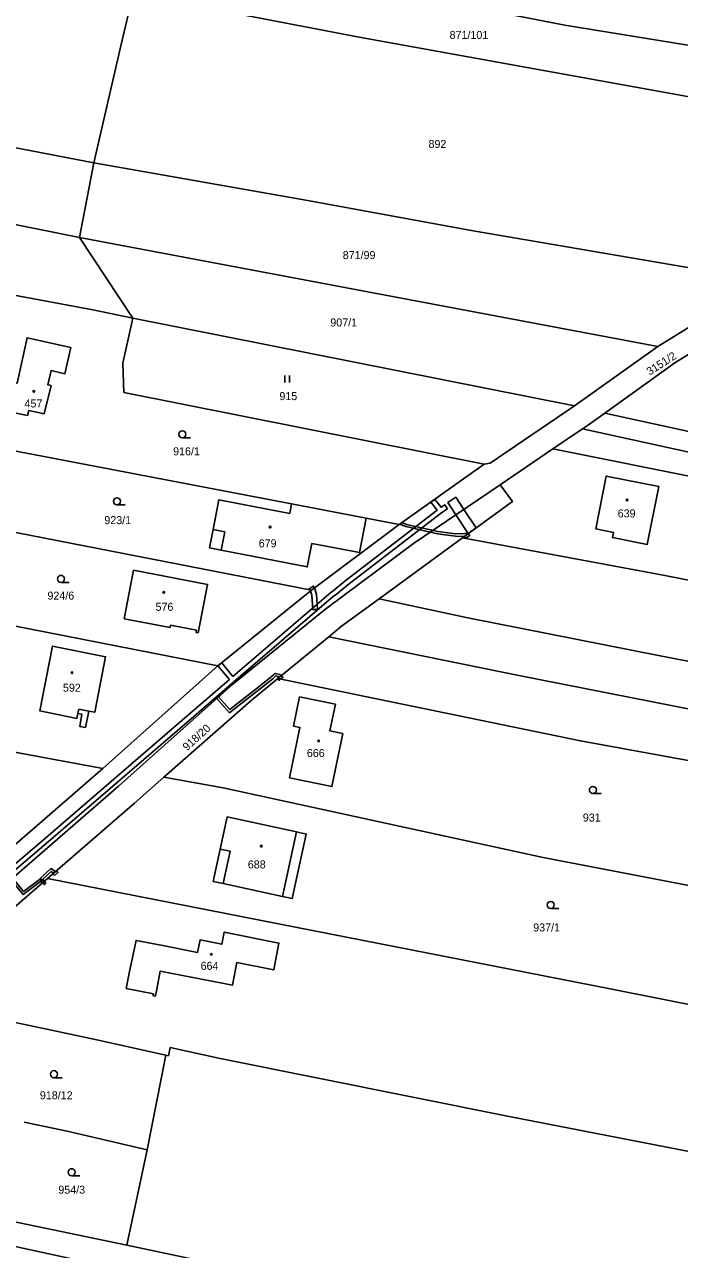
# Model space of a CAD drawing. Extents: x -776734 to -748832, y -1118122 to -976986.
# Drawn here: x -752766 to -752626.8, y -1115310.3 to -1115050.1 of the extents above; entities that cross this region are included whole.
import ezdxf

# ---------------------------------------------------------------- set-up
doc = ezdxf.new("R2010")
doc.units = 0
for name, color, linetype in [('KM_Hranice parcel', 7, 'Continuous'), ('KM_Parcelní čísla', 7, 'Continuous'), ('KM_Vnitřní kresba', 7, 'Continuous'), ('KM_Věcná břemena k části', 7, 'Continuous'), ('KM_Značky budov', 7, 'Continuous'), ('KM_Značky kultur', 7, 'Continuous')]:
    doc.layers.add(name, color=color, linetype=linetype)

msp = doc.modelspace()

# ---------------------------------------------------------------- linework, layer by layer
at = {"layer": 'KM_Hranice parcel'}
for p, q in [((-752751.27, -1115079.51), (-752816.65, -1115066.98)), ((-752754.28, -1115095.34), (-752751.27, -1115079.51)), ((-752802.74, -1115085.67), (-752754.28, -1115095.34)), ((-752631.34, -1115118.54), (-752754.28, -1115095.34)), ((-752754.28, -1115095.34), (-752742.98, -1115112.48)), ((-752608.84, -1115104.47), (-752631.34, -1115118.54)), ((-752742.98, -1115112.48), (-752649.08, -1115131.11)), ((-752649.08, -1115131.11), (-752631.34, -1115118.54)), ((-752709.23, -1115151.97), (-752794.52, -1115135.65)), ((-752653.68, -1115140.28), (-752647.35, -1115135.99)), ((-752653.68, -1115140.28), (-752664.9, -1115147.88)), ((-752561.59, -1115158.65), (-752653.68, -1115140.28)), ((-752686.32, -1115156.36), (-752668.25, -1115143.48)), ((-752709.61, -1115153.97), (-752709.23, -1115151.97)), ((-752709.23, -1115151.97), (-752693.36, -1115155.01)), ((-752693.36, -1115155.01), (-752694.75, -1115162.28)), ((-752686.32, -1115156.36), (-752693.36, -1115155.01)), ((-752704.95, -1115170.26), (-752770.4, -1115157.53)), ((-752704.95, -1115170.26), (-752686.32, -1115156.36)), ((-752690.62, -1115172.12), (-752672.86, -1115159.14)), ((-752724.86, -1115186.35), (-752704.95, -1115170.26)), ((-752781.99, -1115175.13), (-752724.86, -1115186.35)), ((-752712.1, -1115189), (-752701.3, -1115180.17)), ((-752749.3, -1115208.17), (-752724.86, -1115186.35)), ((-752749.3, -1115208.17), (-752842.66, -1115190.69)), ((-752782.81, -1115237.16), (-752749.3, -1115208.17)), ((-752742.62, -1115215.49), (-752736.37, -1115210)), ((-752761.08, -1115231.49), (-752742.62, -1115215.49)), ((-752641.47, -1115254.97), (-752578.9, -1115267.26)), ((-752735.97, -1115269.05), (-752739.93, -1115289.17)), ((-752735.39, -1115269.18), (-752735.97, -1115269.05)), ((-752739.93, -1115289.17), (-752744.26, -1115309.35)), ((-752744.26, -1115309.35), (-752770.43, -1115303.9))]:
    msp.add_line(p, q, dxfattribs=at)
for points in [[(-752740.2, -1115031.84), (-752687.92, -1115043.03), (-752651.13, -1115050.3), (-752622.41, -1115054.93), (-752588.44, -1115061.39), (-752546.49, -1115067.33)], [(-752751.27, -1115079.51), (-752745.47, -1115054.69), (-752742.86, -1115043.58)], [(-752742.86, -1115043.58), (-752694.83, -1115052.83), (-752618.43, -1115066.65), (-752562.24, -1115076.27)], [(-752608.84, -1115104.47), (-752670.61, -1115093.96), (-752706.21, -1115087.42), (-752751.27, -1115079.51)], [(-752786.9, -1115104.14), (-752751.48, -1115110.77), (-752742.98, -1115112.48)], [(-752642.65, -1115132.66), (-752627.79, -1115122), (-752602.88, -1115106.62)], [(-752668.25, -1115143.48), (-752744.86, -1115128.28), (-752745.1, -1115122.04), (-752742.98, -1115112.48)], [(-752760.34, -1115126.81), (-752761.02, -1115126.65), (-752760.34, -1115123.62), (-752757.38, -1115124.3), (-752756.11, -1115118.76), (-752765.41, -1115116.68), (-752767.55, -1115126.31), (-752770.38, -1115125.65), (-752771.73, -1115131.76), (-752767.74, -1115132.68), (-752765.31, -1115133.17), (-752765.06, -1115132.15), (-752761.81, -1115132.82), (-752760.34, -1115126.81)], [(-752668.25, -1115143.48), (-752667.03, -1115143.3), (-752649.08, -1115131.11)], [(-752647.35, -1115135.99), (-752646.09, -1115135.13), (-752642.65, -1115132.66)], [(-752642.65, -1115132.66), (-752622.53, -1115137.09), (-752595.88, -1115141.83), (-752546.75, -1115150.64), (-752500.57, -1115158.83), (-752410.57, -1115176.7), (-752381.72, -1115182.08), (-752298.82, -1115196.86), (-752192, -1115215.98), (-752145.05, -1115224.69), (-752085.4, -1115233.51), (-752048.18, -1115238.15)], [(-752647.35, -1115135.99), (-752623.76, -1115141.2), (-752589.57, -1115147.4), (-752536.03, -1115156.7), (-752483.77, -1115167.07), (-752429.48, -1115177.55), (-752383.74, -1115186.63), (-752363.43, -1115189.41), (-752286.49, -1115203.32), (-752224.83, -1115214.33), (-752157.71, -1115226.95), (-752111.22, -1115234.33), (-752062.86, -1115240.85)], [(-752664.9, -1115147.88), (-752683.33, -1115160.37), (-752701.96, -1115174.27), (-752721.72, -1115190.23), (-752745.97, -1115211.9), (-752779.54, -1115240.94), (-752792.73, -1115256.9)], [(-752664.9, -1115147.88), (-752662.28, -1115151.41), (-752672.86, -1115159.14)], [(-752644.56, -1115157.24), (-752642.33, -1115146.06), (-752631.15, -1115148.29), (-752633.62, -1115160.59), (-752641.01, -1115159.12), (-752640.79, -1115158), (-752644.56, -1115157.24)], [(-752694.75, -1115162.28), (-752704.93, -1115160.39), (-752705.88, -1115165.32), (-752724.17, -1115161.8), (-752726.63, -1115161.31), (-752725.86, -1115157.4), (-752724.64, -1115151.07), (-752709.61, -1115153.97)], [(-752672.86, -1115159.14), (-752630.22, -1115167.11), (-752574.62, -1115178), (-752564.92, -1115180.05)], [(-752729.05, -1115179.36), (-752727.08, -1115169.05), (-752742.81, -1115166.03), (-752744.78, -1115176.33), (-752735.05, -1115178.2), (-752734.92, -1115177.74), (-752729.39, -1115178.79), (-752729.48, -1115179.28), (-752729.05, -1115179.36)], [(-752701.3, -1115180.17), (-752698.58, -1115177.94), (-752690.62, -1115172.12)], [(-752690.62, -1115172.12), (-752671.73, -1115176.18), (-752630.87, -1115184.24), (-752550.01, -1115199.76), (-752478.42, -1115213.12), (-752432.58, -1115221.07), (-752334.87, -1115238.41), (-752257.44, -1115251.67), (-752203.38, -1115262.08)], [(-752754.61, -1115196.47), (-752754.82, -1115197.51), (-752762.71, -1115195.91), (-752760.04, -1115182.16), (-752748.75, -1115184.41), (-752751.05, -1115196.2), (-752752.33, -1115195.97), (-752753.04, -1115199.41), (-752754.25, -1115199.2), (-752753.78, -1115196.61), (-752754.61, -1115196.47)], [(-752701.3, -1115180.17), (-752660.89, -1115188.39), (-752551.95, -1115209.84), (-752445.49, -1115229.32), (-752366.05, -1115243.23), (-752327.92, -1115250.78), (-752259.01, -1115262.71), (-752205.34, -1115272.96)], [(-752736.37, -1115210), (-752717.89, -1115193.75), (-752712.1, -1115189)], [(-752712.1, -1115189), (-752647.82, -1115202.29), (-752578.73, -1115214.84), (-752570.58, -1115216.43)], [(-752707.56, -1115192.95), (-752699.91, -1115194.52), (-752701.07, -1115200.16), (-752698.33, -1115200.72), (-752700.65, -1115211.98), (-752709.66, -1115210.13), (-752707.45, -1115199.42), (-752708.84, -1115199.13), (-752707.56, -1115192.95)], [(-752574.66, -1115242.64), (-752582.81, -1115241.09), (-752655.73, -1115227.06), (-752723.77, -1115212.28), (-752736.37, -1115210)], [(-752723.76, -1115232.57), (-752725.86, -1115232.12), (-752724.36, -1115225.25), (-752722.87, -1115218.44), (-752708.18, -1115221.63), (-752706.08, -1115222.09), (-752709.07, -1115235.78), (-752711.16, -1115235.32), (-752723.76, -1115232.57)], [(-752790.83, -1115257.3), (-752789.59, -1115256.21), (-752761.08, -1115231.49)], [(-752761.08, -1115231.49), (-752708.02, -1115241.89), (-752641.47, -1115254.97)], [(-752744.35, -1115254.84), (-752743.64, -1115251.27), (-752742.27, -1115244.67), (-752736.55, -1115245.77), (-752729.19, -1115247.22), (-752728.66, -1115244.57), (-752724.05, -1115245.48), (-752723.54, -1115242.93), (-752711.89, -1115245.21), (-752713.02, -1115250.92), (-752720.86, -1115249.37), (-752721.8, -1115254.17), (-752737.11, -1115251.17), (-752738.16, -1115256.47), (-752738.65, -1115256.37), (-752738.57, -1115255.98), (-752744.35, -1115254.84)], [(-752774.78, -1115260.68), (-752761.22, -1115263.54), (-752750.94, -1115265.7), (-752735.97, -1115269.05)], [(-752724.42, -1115269.73), (-752734.99, -1115267.43), (-752735.39, -1115269.18)], [(-752598.47, -1115294.57), (-752662.98, -1115282.03), (-752724.42, -1115269.73)], [(-752766.04, -1115283.29), (-752756.93, -1115285.19), (-752739.93, -1115289.17)], [(-752840.21, -1115296.61), (-752824.06, -1115298.95), (-752790.48, -1115304.76), (-752675.84, -1115329.73), (-752592.34, -1115346.26)], [(-752592.34, -1115346.26), (-752591.02, -1115341.78), (-752744.26, -1115309.35)]]:
    msp.add_lwpolyline(points, dxfattribs=at)
at = {"layer": 'KM_Vnitřní kresba'}
for p, q in [((-752725.86, -1115157.4), (-752723.39, -1115157.87)), ((-752723.39, -1115157.87), (-752724.17, -1115161.8)), ((-752754.61, -1115196.47), (-752754.44, -1115195.53)), ((-752754.44, -1115195.53), (-752752.33, -1115195.97)), ((-752708.18, -1115221.63), (-752711.16, -1115235.32)), ((-752722.26, -1115225.71), (-752724.36, -1115225.25)), ((-752723.76, -1115232.57), (-752722.26, -1115225.71))]:
    msp.add_line(p, q, dxfattribs=at)
at = {"layer": 'KM_Věcná břemena k části'}
for points in [[(-752674.3, -1115154.25), (-752671.65, -1115158.25), (-752670, -1115157.05), (-752672.61, -1115153.11), (-752674.32, -1115150.53), (-752676.02, -1115151.66)], [(-752685.71, -1115155.92), (-752686.19, -1115156.27), (-752684.93, -1115156.78), (-752678.23, -1115158.34), (-752674.37, -1115158.78), (-752672.45, -1115158.84), (-752671.65, -1115158.25), (-752672.44, -1115158.27), (-752674.35, -1115158.28), (-752678.15, -1115157.84), (-752684.77, -1115156.3)], [(-752672.45, -1115158.84), (-752672.16, -1115159.25), (-752671.35, -1115158.66), (-752671.65, -1115158.25)], [(-752705.59, -1115170.14), (-752704.95, -1115170.26), (-752704.32, -1115169.79), (-752704.62, -1115169.39)], [(-752703.73, -1115174.35), (-752703.92, -1115171.15), (-752704.32, -1115169.79), (-752704.95, -1115170.26), (-752705.17, -1115170.44), (-752704.92, -1115171.31), (-752704.73, -1115174.41)], [(-752711.66, -1115188.18), (-752712.69, -1115187.95), (-752713.54, -1115188.7), (-752716.49, -1115191.04), (-752721.27, -1115194.8), (-752722.37, -1115195.63), (-752724.75, -1115192.94), (-752725.12, -1115193.27), (-752722.43, -1115196.31), (-752720.97, -1115195.2), (-752716.17, -1115191.44), (-752713.22, -1115189.08), (-752712.55, -1115188.49), (-752712.08, -1115188.6), (-752712.1, -1115189), (-752711.56, -1115188.56)], [(-752711.56, -1115188.56), (-752712.1, -1115189), (-752711.47, -1115189.13), (-752711.07, -1115188.8), (-752711.39, -1115188.42)], [(-752712.1, -1115189), (-752711.84, -1115189.44), (-752711.47, -1115189.13)], [(-752771.81, -1115228.92), (-752771.27, -1115228.8), (-752768.88, -1115231.72), (-752766.26, -1115234.93), (-752762.55, -1115232.18), (-752762.16, -1115232.43), (-752761.78, -1115232.1), (-752762.57, -1115231.56), (-752766.18, -1115234.25), (-752768.5, -1115231.39), (-752770.84, -1115228.52), (-752770.4, -1115228), (-752770.78, -1115227.68), (-752771.31, -1115228.29), (-752771.92, -1115228.43)], [(-752759.78, -1115230.36), (-752759.38, -1115230.02), (-752760.4, -1115229.39), (-752762.75, -1115231.6), (-752762.16, -1115232.43), (-752761.78, -1115232.1), (-752762.11, -1115231.68), (-752760.34, -1115230.01)], [(-752759.62, -1115230.89), (-752758.87, -1115230.24), (-752759.2, -1115229.86), (-752759.38, -1115230.02), (-752759.78, -1115230.36), (-752759.95, -1115230.51)], [(-752761.78, -1115232.1), (-752762.16, -1115232.43), (-752761.83, -1115232.81), (-752761.46, -1115232.48)]]:
    msp.add_lwpolyline(points, close=True, dxfattribs=at)
for points in [[(-752676.08, -1115153.01), (-752676.61, -1115152.16), (-752677.45, -1115152.68), (-752678.78, -1115150.99), (-752679.6, -1115151.57), (-752678.27, -1115153.25), (-752697.9, -1115168.35), (-752700.37, -1115170.41), (-752700.89, -1115170.75), (-752721.67, -1115188.59), (-752724.05, -1115185.7), (-752724.86, -1115186.35), (-752722.42, -1115189.24), (-752730.5, -1115196.19), (-752761.97, -1115223.29), (-752789.43, -1115246.66)], [(-752789.07, -1115247.67), (-752761.37, -1115224.1), (-752730.01, -1115197.09), (-752721.39, -1115189.68), (-752700.29, -1115171.55), (-752699.77, -1115171.21), (-752697.26, -1115169.13), (-752677.27, -1115153.75), (-752676.08, -1115153.01)]]:
    msp.add_lwpolyline(points, dxfattribs=at)
at = {"layer": 'KM_Značky budov'}
for centre in [(-752763.9868, -1115128.0592), (-752637.9068, -1115151.1392), (-752713.7768, -1115156.8892), (-752736.3768, -1115170.7292), (-752755.8968, -1115187.8092), (-752703.4568, -1115202.3192), (-752715.6568, -1115224.6292), (-752726.2768, -1115247.6192)]:
    msp.add_circle(centre, 0.175, dxfattribs=at)
at = {"layer": 'KM_Značky kultur'}
for p, q in [((-752710.621, -1115126.17), (-752710.621, -1115124.67)), ((-752709.62, -1115126.17), (-752709.62, -1115124.67)), ((-752732.423, -1115137.92), (-752730.673, -1115137.92)), ((-752746.333, -1115152.16), (-752744.583, -1115152.16)), ((-752758.213, -1115168.63), (-752756.463, -1115168.63)), ((-752645.173, -1115213.45), (-752643.423, -1115213.45)), ((-752654.143, -1115237.88), (-752652.393, -1115237.88)), ((-752759.723, -1115273.82), (-752757.973, -1115273.82)), ((-752755.943, -1115294.64), (-752754.193, -1115294.64))]:
    msp.add_line(p, q, dxfattribs=at)
for centre in [(-752732.4229, -1115137.1698), (-752746.3329, -1115151.4098), (-752758.2129, -1115167.8798), (-752645.1729, -1115212.6998), (-752654.1429, -1115237.1298), (-752759.7229, -1115273.0698), (-752755.9429, -1115293.8898)]:
    msp.add_circle(centre, 0.75, dxfattribs=at)

# ---------------------------------------------------------------- texts
at = {"layer": 'KM_Parcelní čísla'}
for s, p in [('871/101', (-752675.63, -1115053.2)), ('892', (-752680.11, -1115076.35)), ('871/99', (-752698.34, -1115099.96)), ('907/1', (-752700.98, -1115114.27)), ('457', (-752765.97, -1115131.47)), ('915', (-752711.8, -1115129.91)), ('916/1', (-752734.39, -1115141.64)), ('639', (-752639.9, -1115154.82)), ('923/1', (-752749, -1115156.25)), ('679', (-752716.195, -1115161.17)), ('924/6', (-752761.1, -1115172.28)), ('576', (-752738.13, -1115174.66)), ('592', (-752757.8, -1115191.84)), ('666', (-752705.965, -1115205.71)), ('931', (-752647.31, -1115219.41)), ('688', (-752718.515, -1115229.37)), ('937/1', (-752657.858, -1115242.76)), ('664', (-752728.545, -1115250.91)), ('918/12', (-752762.71, -1115278.4)), ('954/3', (-752758.78, -1115298.45))]:
    msp.add_text(s, height=1.7, dxfattribs=at).set_placement(p)
for s, rotation, p in [('3151/2', 33, (-752633.087, -1115124.732)), ('918/20', 42, (-752731.441, -1115204.491))]:
    msp.add_text(s, height=1.7, rotation=rotation, dxfattribs=at).set_placement(p)

doc.saveas('drawing.dxf')
